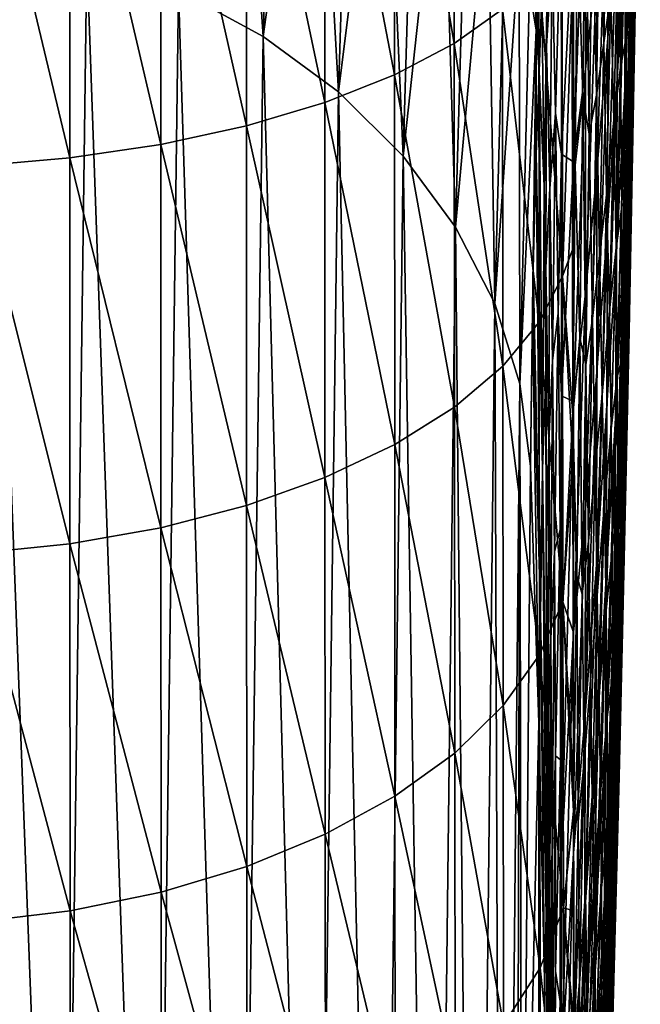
# Model space of a CAD drawing. Header units: metres. Extents: x -22 to 72, y -222 to 22.
# Tile 349 of 410: x 69.5 to 72.19, y -12.22 to -7.95. Entities that reach past the tile are written whole.
import ezdxf

# ---------------------------------------------------------------- set-up
doc = ezdxf.new("R2010")
doc.units = ezdxf.units.M
doc.layers.add('solid_509499_SW0002_01', color=7, linetype='CONTINUOUS')

msp = doc.modelspace()

# ---------------------------------------------------------------- linework, layer by layer
at = {"layer": 'solid_509499_SW0002_01'}
for points in [[(70.190994, -7.818984, 93.05072), (70.557594, -8.018852, 92.911705), (70.432976, -6.178638, 90.531853)], [(70.557594, -8.018852, 92.911705), (70.61158, -6.286809, 90.459206), (70.432976, -6.178638, 90.531853)], [(70.557594, -8.018852, 92.911705), (70.780106, -6.405276, 90.378944), (70.61158, -6.286809, 90.459206)], [(70.557594, -8.018852, 92.911705), (70.884628, -8.260214, 92.743019), (70.780106, -6.405276, 90.378944)], [(70.884628, -8.260214, 92.743019), (70.937637, -6.533396, 90.291504), (70.780106, -6.405276, 90.378944)], [(71.127304, -6.51633, 49.082535), (71.385956, -6.408281, 49.395344), (71.386765, -8.050326, 50.043316)], [(71.386765, -8.050326, 50.043316), (71.385956, -6.408281, 49.395344), (71.596855, -7.901268, 50.375088)], [(72.166573, -8.059512, 68.647484), (72.185715, -7.095763, 67.436584), (72.194763, -6.439523, 68.02227)], [(72.175003, -7.418523, 69.273033), (72.166573, -8.059512, 68.647484), (72.194763, -6.439523, 68.02227)], [(70.824966, -6.611592, 48.806965), (71.127304, -6.51633, 49.082535), (71.127945, -8.185969, 49.741592)], [(70.884628, -8.260214, 92.743019), (71.083328, -6.670473, 90.197372), (70.937637, -6.533396, 90.291504)], [(71.127945, -8.185969, 49.741592), (71.127304, -6.51633, 49.082535), (71.386765, -8.050326, 50.043316)], [(70.484871, -6.692202, 48.574028), (70.824966, -6.611592, 48.806965), (70.825455, -8.305537, 49.475834)], [(70.825455, -8.305537, 49.475834), (70.824966, -6.611592, 48.806965), (71.127945, -8.185969, 49.741592)], [(72.053101, -8.026781, 77.62738), (72.095901, -7.423072, 75.941315), (72.096893, -6.615372, 76.561195)], [(72.053513, -7.18388, 78.248306), (72.053101, -8.026781, 77.62738), (72.096893, -6.615372, 76.561195)], [(72.16124, -8.155873, 64.535896), (72.166504, -7.3377, 63.445423), (72.180603, -6.644199, 63.958042)], [(72.175072, -7.496739, 65.101059), (72.16124, -8.155873, 64.535896), (72.180603, -6.644199, 63.958042)], [(70.113686, -6.756577, 48.38829), (70.484871, -6.692202, 48.574028), (70.485222, -8.406688, 49.251247)], [(70.485222, -8.406688, 49.251247), (70.484871, -6.692202, 48.574028), (70.825455, -8.305537, 49.475834)], [(70.884628, -8.260214, 92.743019), (71.16507, -8.537876, 92.548286), (71.083328, -6.670473, 90.197372)], [(71.16507, -8.537876, 92.548286), (71.216385, -6.815762, 90.097046), (71.083328, -6.670473, 90.197372)], [(69.718681, -6.803457, 48.253399), (70.113686, -6.756577, 48.38829), (70.11393, -8.487436, 49.072235)], [(70.11393, -8.487436, 49.072235), (70.113686, -6.756577, 48.38829), (70.485222, -8.406688, 49.251247)], [(71.955902, -7.155078, 82.267967), (71.95668, -8.160892, 81.681664), (72.005791, -6.75762, 80.546227)], [(71.95668, -8.160892, 81.681664), (72.006462, -7.695821, 79.959412), (72.005791, -6.75762, 80.546227)], [(72.093918, -8.203121, 75.286667), (72.131104, -7.528652, 73.642738), (72.133934, -6.784753, 74.278603)], [(72.095901, -7.423072, 75.941315), (72.093918, -8.203121, 75.286667), (72.133934, -6.784753, 74.278603)], [(72.151627, -8.179646, 70.760674), (72.175003, -7.418523, 69.273033), (72.182137, -6.762834, 69.882904)], [(72.157784, -7.507986, 71.413353), (72.151627, -8.179646, 70.760674), (72.182137, -6.762834, 69.882904)], [(69.307602, -6.831923, 48.171997), (69.718681, -6.803457, 48.253399), (69.718842, -8.546201, 48.942307)], [(69.307716, -8.581829, 48.86401), (69.307602, -6.831923, 48.171997), (69.718842, -8.546201, 48.942307)], [(69.718842, -8.546201, 48.942307), (69.718681, -6.803457, 48.253399), (70.11393, -8.487436, 49.072235)], [(71.16507, -8.537876, 92.548286), (71.336075, -6.968474, 89.991074), (71.216385, -6.815762, 90.097046)], [(72.127144, -8.248017, 72.978775), (72.157784, -7.507986, 71.413353), (72.162712, -6.816376, 72.044411)], [(72.131104, -7.528652, 73.642738), (72.127144, -8.248017, 72.978775), (72.162712, -6.816376, 72.044411)], [(72.163445, -8.378472, 66.232628), (72.175072, -7.496739, 65.101059), (72.187454, -6.832391, 65.660149)], [(72.175278, -7.742053, 66.839867), (72.163445, -8.378472, 66.232628), (72.187454, -6.832391, 65.660149)], [(71.16507, -8.537876, 92.548286), (71.392876, -8.845863, 92.331696), (71.336075, -6.968474, 89.991074)], [(71.392876, -8.845863, 92.331696), (71.441765, -7.12778, 89.880035), (71.336075, -6.968474, 89.991074)], [(71.392876, -8.845863, 92.331696), (71.53286, -7.292816, 89.764526), (71.441765, -7.12778, 89.880035)], [(72.019547, -7.302678, 55.540974), (72.052437, -7.125237, 56.710476), (72.035805, -8.046669, 56.544674)], [(72.035805, -8.046669, 56.544674), (72.052437, -7.125237, 56.710476), (72.066879, -7.839501, 57.702576)], [(72.156845, -8.685741, 68.007004), (72.175278, -7.742053, 66.839867), (72.185715, -7.095763, 67.436584)], [(72.166573, -8.059512, 68.647484), (72.156845, -8.685741, 68.007004), (72.185715, -7.095763, 67.436584)], [(71.955902, -7.155078, 82.267967), (71.904335, -7.48849, 83.998039), (71.905029, -8.563653, 83.41925)], [(71.955902, -7.155078, 82.267967), (71.905029, -8.563653, 83.41925), (71.95668, -8.160892, 81.681664)], [(71.776848, -8.668997, 88.322098), (71.7994, -7.192747, 87.749863), (71.767525, -7.839168, 88.697975)], [(71.776848, -8.668997, 88.322098), (71.799988, -7.220056, 87.719765), (71.7994, -7.192747, 87.749863)], [(72.006462, -7.695821, 79.959412), (72.00647, -8.602321, 79.324814), (72.053513, -7.18388, 78.248306)], [(72.00647, -8.602321, 79.324814), (72.053101, -8.026781, 77.62738), (72.053513, -7.18388, 78.248306)], [(71.790764, -7.805002, 87.864182), (71.799988, -7.220056, 87.719765), (71.776848, -8.668997, 88.322098)], [(71.788155, -8.059409, 87.905296), (71.81221, -7.67024, 87.133804), (71.799988, -7.220056, 87.719765)], [(71.788155, -8.059409, 87.905296), (71.799988, -7.220056, 87.719765), (71.790764, -7.805002, 87.864182)], [(71.92202, -7.490172, 52.275017), (71.95726, -7.227388, 53.329887), (71.94548, -8.281687, 53.415535)], [(71.94548, -8.281687, 53.415535), (71.95726, -7.227388, 53.329887), (71.972847, -8.441549, 54.436718)], [(71.95726, -7.227388, 53.329887), (71.986786, -7.432731, 54.428577), (71.972847, -8.441549, 54.436718)], [(71.392876, -8.845863, 92.331696), (71.563156, -9.177549, 92.097908), (71.53286, -7.292816, 89.764526)], [(71.563156, -9.177549, 92.097908), (71.608887, -7.462683, 89.645187), (71.53286, -7.292816, 89.764526)], [(71.986786, -7.432731, 54.428577), (72.019547, -7.302678, 55.540974), (72.003937, -8.274004, 55.460827)], [(72.003937, -8.274004, 55.460827), (72.019547, -7.302678, 55.540974), (72.035805, -8.046669, 56.544674)], [(72.126884, -7.37409, 60.378399), (72.150146, -7.290747, 61.87075), (72.133156, -8.023988, 61.415909)], [(72.150925, -8.029996, 62.931225), (72.133156, -8.023988, 61.415909), (72.150146, -7.290747, 61.87075)], [(72.166504, -7.3377, 63.445423), (72.150925, -8.029996, 62.931225), (72.150146, -7.290747, 61.87075)], [(72.14595, -8.809931, 63.965004), (72.150925, -8.029996, 62.931225), (72.166504, -7.3377, 63.445423)], [(72.16124, -8.155873, 64.535896), (72.14595, -8.809931, 63.965004), (72.166504, -7.3377, 63.445423)], [(72.098724, -7.556247, 58.99028), (72.126884, -7.37409, 60.378399), (72.108871, -8.153625, 59.990921)], [(72.108871, -8.153625, 59.990921), (72.126884, -7.37409, 60.378399), (72.133156, -8.023988, 61.415909)], [(72.051872, -8.839396, 76.967117), (72.093918, -8.203121, 75.286667), (72.095901, -7.423072, 75.941315)], [(72.053101, -8.026781, 77.62738), (72.051872, -8.839396, 76.967117), (72.095901, -7.423072, 75.941315)], [(72.144234, -8.831019, 70.087379), (72.166573, -8.059512, 68.647484), (72.175003, -7.418523, 69.273033)], [(72.151627, -8.179646, 70.760674), (72.144234, -8.831019, 70.087379), (72.175003, -7.418523, 69.273033)], [(71.563156, -9.177549, 92.097908), (71.669418, -7.636461, 89.522652), (71.608887, -7.462683, 89.645187)], [(71.85173, -7.452012, 85.867081), (71.81221, -7.67024, 87.133804), (71.826302, -8.351878, 86.356247)], [(71.85218, -8.530437, 85.35984), (71.85173, -7.452012, 85.867081), (71.826302, -8.351878, 86.356247)], [(71.904335, -7.48849, 83.998039), (71.85173, -7.452012, 85.867081), (71.85218, -8.530437, 85.35984)], [(71.972847, -8.441549, 54.436718), (71.986786, -7.432731, 54.428577), (72.003937, -8.274004, 55.460827)], [(71.734108, -7.505171, 88.924248), (71.714127, -7.813205, 89.397591), (71.742775, -7.991955, 89.270691)], [(71.734108, -7.505171, 88.924248), (71.755203, -8.171741, 89.142624), (71.767525, -7.839168, 88.697975)], [(71.734108, -7.505171, 88.924248), (71.742775, -7.991955, 89.270691), (71.755203, -8.171741, 89.142624)], [(71.905029, -8.563653, 83.41925), (71.904335, -7.48849, 83.998039), (71.85218, -8.530437, 85.35984)], [(71.899223, -7.815413, 51.673264), (71.92202, -7.490172, 52.275017), (71.912376, -8.577006, 52.457726)], [(71.912376, -8.577006, 52.457726), (71.92202, -7.490172, 52.275017), (71.94548, -8.281687, 53.415535)], [(72.122055, -8.9421, 72.287918), (72.151627, -8.179646, 70.760674), (72.157784, -7.507986, 71.413353)], [(72.127144, -8.248017, 72.978775), (72.122055, -8.9421, 72.287918), (72.157784, -7.507986, 71.413353)], [(72.150223, -9.005142, 65.615456), (72.16124, -8.155873, 64.535896), (72.175072, -7.496739, 65.101059)], [(72.163445, -8.378472, 66.232628), (72.150223, -9.005142, 65.615456), (72.175072, -7.496739, 65.101059)], [(72.066879, -7.839501, 57.702576), (72.098724, -7.556247, 58.99028), (72.080284, -8.380923, 58.679153)], [(72.080284, -8.380923, 58.679153), (72.098724, -7.556247, 58.99028), (72.108871, -8.153625, 59.990921)], [(72.090942, -8.954265, 74.598602), (72.127144, -8.248017, 72.978775), (72.131104, -7.528652, 73.642738)], [(72.093918, -8.203121, 75.286667), (72.090942, -8.954265, 74.598602), (72.131104, -7.528652, 73.642738)], [(69.685043, -15.770763, 104.644653), (69.371368, -7.559945, 93.228462), (69.265678, -15.671681, 104.711929)], [(69.685043, -15.770763, 104.644653), (69.792732, -7.664909, 93.157066), (69.371368, -7.559945, 93.228462)], [(71.754082, -7.741715, 50.7304), (71.85537, -7.574797, 51.102295), (71.857063, -9.059241, 51.847473)], [(71.857063, -9.059241, 51.847473), (71.85537, -7.574797, 51.102295), (71.899223, -7.815413, 51.673264)], [(71.563156, -9.177549, 92.097908), (71.672234, -9.525794, 91.851959), (71.669418, -7.636461, 89.522652)], [(71.672234, -9.525794, 91.851959), (71.714127, -7.813205, 89.397591), (71.669418, -7.636461, 89.522652)], [(70.082619, -15.918479, 104.543022), (69.792732, -7.664909, 93.157066), (69.685043, -15.770763, 104.644653)], [(70.082619, -15.918479, 104.543022), (70.190994, -7.818984, 93.05072), (69.792732, -7.664909, 93.157066)], [(71.802177, -8.678355, 87.156586), (71.81221, -7.67024, 87.133804), (71.788155, -8.059409, 87.905296)], [(71.802177, -8.678355, 87.156586), (71.826302, -8.351878, 86.356247), (71.81221, -7.67024, 87.133804)], [(71.95668, -8.160892, 81.681664), (71.95694, -9.132606, 81.040581), (72.006462, -7.695821, 79.959412)], [(71.95694, -9.132606, 81.040581), (72.00647, -8.602321, 79.324814), (72.006462, -7.695821, 79.959412)], [(71.596855, -7.901268, 50.375088), (71.754082, -7.741715, 50.7304), (71.755539, -9.258813, 51.492096)], [(71.755539, -9.258813, 51.492096), (71.754082, -7.741715, 50.7304), (71.857063, -9.059241, 51.847473)], [(72.145821, -9.297211, 67.352417), (72.163445, -8.378472, 66.232628), (72.175278, -7.742053, 66.839867)], [(72.156845, -8.685741, 68.007004), (72.145821, -9.297211, 67.352417), (72.175278, -7.742053, 66.839867)], [(71.672234, -9.525794, 91.851959), (71.742775, -7.991955, 89.270691), (71.714127, -7.813205, 89.397591)], [(71.788155, -8.059409, 87.905296), (71.790764, -7.805002, 87.864182), (71.776848, -8.668997, 88.322098)], [(71.857063, -9.059241, 51.847473), (71.899223, -7.815413, 51.673264), (71.900787, -8.944694, 52.261906)], [(71.899223, -7.815413, 51.673264), (71.912376, -8.577006, 52.457726), (71.900787, -8.944694, 52.261906)], [(70.449997, -16.111708, 104.409195), (70.190994, -7.818984, 93.05072), (70.082619, -15.918479, 104.543022)], [(70.449997, -16.111708, 104.409195), (70.557594, -8.018852, 92.911705), (70.190994, -7.818984, 93.05072)], [(71.776848, -8.668997, 88.322098), (71.767525, -7.839168, 88.697975), (71.755203, -8.171741, 89.142624)], [(72.035805, -8.046669, 56.544674), (72.066879, -7.839501, 57.702576), (72.048569, -8.706024, 57.475517)], [(72.048569, -8.706024, 57.475517), (72.066879, -7.839501, 57.702576), (72.080284, -8.380923, 58.679153)], [(71.386765, -8.050326, 50.043316), (71.596855, -7.901268, 50.375088), (71.598083, -9.449557, 51.152603)], [(71.598083, -9.449557, 51.152603), (71.596855, -7.901268, 50.375088), (71.755539, -9.258813, 51.492096)], [(70.779411, -16.346367, 104.245995), (70.557594, -8.018852, 92.911705), (70.449997, -16.111708, 104.409195)], [(70.779411, -16.346367, 104.245995), (70.884628, -8.260214, 92.743019), (70.557594, -8.018852, 92.911705)], [(71.672234, -9.525794, 91.851959), (71.717773, -9.883109, 91.599136), (71.742775, -7.991955, 89.270691)], [(71.742775, -7.991955, 89.270691), (71.717773, -9.883109, 91.599136), (71.726242, -9.204719, 90.630745)], [(71.742775, -7.991955, 89.270691), (71.726242, -9.204719, 90.630745), (71.729843, -9.027286, 90.376328)], [(71.742775, -7.991955, 89.270691), (71.729843, -9.027286, 90.376328), (71.742943, -8.530747, 89.66172)], [(71.742775, -7.991955, 89.270691), (71.742943, -8.530747, 89.66172), (71.755203, -8.171741, 89.142624)], [(72.005791, -9.474782, 78.644089), (72.051872, -8.839396, 76.967117), (72.053101, -8.026781, 77.62738)], [(72.00647, -8.602321, 79.324814), (72.005791, -9.474782, 78.644089), (72.053101, -8.026781, 77.62738)], [(72.108871, -8.153625, 59.990921), (72.133156, -8.023988, 61.415909), (72.114685, -8.758899, 60.963905)], [(72.13385, -8.721137, 62.415535), (72.114685, -8.758899, 60.963905), (72.133156, -8.023988, 61.415909)], [(72.150925, -8.029996, 62.931225), (72.13385, -8.721137, 62.415535), (72.133156, -8.023988, 61.415909)], [(71.127945, -8.185969, 49.741592), (71.386765, -8.050326, 50.043316), (71.387779, -9.627733, 50.835655)], [(71.387779, -9.627733, 50.835655), (71.386765, -8.050326, 50.043316), (71.598083, -9.449557, 51.152603)], [(71.785736, -8.4032, 87.942535), (71.788155, -8.059409, 87.905296), (71.776848, -8.668997, 88.322098)], [(71.78418, -9.010987, 87.95433), (71.784172, -9.021837, 87.953926), (71.788155, -8.059409, 87.905296)], [(71.802177, -8.678355, 87.156586), (71.788155, -8.059409, 87.905296), (71.784172, -9.021837, 87.953926)], [(71.78418, -9.010987, 87.95433), (71.788155, -8.059409, 87.905296), (71.785736, -8.4032, 87.942535)], [(72.003937, -8.274004, 55.460827), (72.035805, -8.046669, 56.544674), (72.01799, -8.969013, 56.401886)], [(72.01799, -8.969013, 56.401886), (72.035805, -8.046669, 56.544674), (72.048569, -8.706024, 57.475517)], [(72.129204, -9.45907, 63.388725), (72.13385, -8.721137, 62.415535), (72.150925, -8.029996, 62.931225)], [(72.14595, -8.809931, 63.965004), (72.129204, -9.45907, 63.388725), (72.150925, -8.029996, 62.931225)], [(72.135612, -9.461848, 69.394531), (72.156845, -8.685741, 68.007004), (72.166573, -8.059512, 68.647484)], [(72.144234, -8.831019, 70.087379), (72.135612, -9.461848, 69.394531), (72.166573, -8.059512, 68.647484)], [(72.080284, -8.380923, 58.679153), (72.108871, -8.153625, 59.990921), (72.089424, -8.936329, 59.610718)], [(72.089424, -8.936329, 59.610718), (72.108871, -8.153625, 59.990921), (72.114685, -8.758899, 60.963905)], [(72.135605, -9.622221, 64.988968), (72.14595, -8.809931, 63.965004), (72.16124, -8.155873, 64.535896)], [(72.150223, -9.005142, 65.615456), (72.135605, -9.622221, 64.988968), (72.16124, -8.155873, 64.535896)], [(70.825455, -8.305537, 49.475834), (71.127945, -8.185969, 49.741592), (71.128754, -9.789848, 50.547462)], [(71.128754, -9.789848, 50.547462), (71.127945, -8.185969, 49.741592), (71.387779, -9.627733, 50.835655)], [(71.755203, -8.171741, 89.142624), (71.742943, -8.530747, 89.66172), (71.770012, -9.895149, 88.920822)], [(71.776848, -8.668997, 88.322098), (71.755203, -8.171741, 89.142624), (71.770012, -9.895149, 88.920822)], [(71.95668, -8.160892, 81.681664), (71.905029, -8.563653, 83.41925), (71.90538, -9.603062, 82.778656)], [(71.95668, -8.160892, 81.681664), (71.90538, -9.603062, 82.778656), (71.95694, -9.132606, 81.040581)], [(72.115837, -9.610255, 71.57148), (72.144234, -8.831019, 70.087379), (72.151627, -8.179646, 70.760674)], [(72.122055, -8.9421, 72.287918), (72.115837, -9.610255, 71.57148), (72.151627, -8.179646, 70.760674)], [(72.049828, -9.620083, 76.269035), (72.090942, -8.954265, 74.598602), (72.093918, -8.203121, 75.286667)], [(72.051872, -8.839396, 76.967117), (72.049828, -9.620083, 76.269035), (72.093918, -8.203121, 75.286667)], [(71.063904, -16.617495, 104.05687), (70.884628, -8.260214, 92.743019), (70.779411, -16.346367, 104.245995)], [(71.063904, -16.617495, 104.05687), (71.16507, -8.537876, 92.548286), (70.884628, -8.260214, 92.743019)], [(71.912376, -8.577006, 52.457726), (71.94548, -8.281687, 53.415535), (71.932907, -9.326224, 53.543514)], [(71.932907, -9.326224, 53.543514), (71.94548, -8.281687, 53.415535), (71.957977, -9.444342, 54.479919)], [(71.94548, -8.281687, 53.415535), (71.972847, -8.441549, 54.436718), (71.957977, -9.444342, 54.479919)], [(71.972847, -8.441549, 54.436718), (72.003937, -8.274004, 55.460827), (71.987251, -9.243118, 55.40979)], [(71.987251, -9.243118, 55.40979), (72.003937, -8.274004, 55.460827), (72.01799, -8.969013, 56.401886)], [(72.086975, -9.675365, 73.878593), (72.122055, -8.9421, 72.287918), (72.127144, -8.248017, 72.978775)], [(72.090942, -8.954265, 74.598602), (72.086975, -9.675365, 73.878593), (72.127144, -8.248017, 72.978775)], [(70.485222, -8.406688, 49.251247), (70.825455, -8.305537, 49.475834), (70.826088, -9.932726, 50.293674)], [(70.826088, -9.932726, 50.293674), (70.825455, -8.305537, 49.475834), (71.128754, -9.789848, 50.547462)], [(71.802177, -8.678355, 87.156586), (71.814194, -9.426358, 86.373146), (71.826302, -8.351878, 86.356247)], [(71.814194, -9.426358, 86.373146), (71.838699, -9.219676, 85.490639), (71.826302, -8.351878, 86.356247)], [(71.85218, -8.530437, 85.35984), (71.826302, -8.351878, 86.356247), (71.838699, -9.219676, 85.490639)], [(70.11393, -8.487436, 49.072235), (70.485222, -8.406688, 49.251247), (70.48571, -10.053563, 50.079266)], [(70.48571, -10.053563, 50.079266), (70.485222, -8.406688, 49.251247), (70.826088, -9.932726, 50.293674)], [(71.78418, -9.010987, 87.95433), (71.785736, -8.4032, 87.942535), (71.776848, -8.668997, 88.322098)], [(72.048569, -8.706024, 57.475517), (72.080284, -8.380923, 58.679153), (72.060486, -9.208831, 58.379818)], [(72.060486, -9.208831, 58.379818), (72.080284, -8.380923, 58.679153), (72.089424, -8.936329, 59.610718)], [(72.133492, -9.893977, 66.684586), (72.150223, -9.005142, 65.615456), (72.163445, -8.378472, 66.232628)], [(72.145821, -9.297211, 67.352417), (72.133492, -9.893977, 66.684586), (72.163445, -8.378472, 66.232628)], [(71.957977, -9.444342, 54.479919), (71.972847, -8.441549, 54.436718), (71.987251, -9.243118, 55.40979)], [(69.718842, -8.546201, 48.942307), (70.11393, -8.487436, 49.072235), (70.114296, -10.149992, 49.90844)], [(70.114296, -10.149992, 49.90844), (70.11393, -8.487436, 49.072235), (70.48571, -10.053563, 50.079266)], [(71.297462, -16.919363, 103.845825), (71.16507, -8.537876, 92.548286), (71.063904, -16.617495, 104.05687)], [(71.297462, -16.919363, 103.845825), (71.392876, -8.845863, 92.331696), (71.16507, -8.537876, 92.548286)], [(71.729843, -9.027286, 90.376328), (71.761696, -10.524305, 89.814873), (71.742943, -8.530747, 89.66172)], [(71.761696, -10.524305, 89.814873), (71.770012, -9.895149, 88.920822), (71.742943, -8.530747, 89.66172)], [(71.852478, -9.578139, 84.791992), (71.85218, -8.530437, 85.35984), (71.838699, -9.219676, 85.490639)], [(71.905029, -8.563653, 83.41925), (71.85218, -8.530437, 85.35984), (71.852478, -9.578139, 84.791992)], [(69.307716, -8.581829, 48.86401), (69.718842, -8.546201, 48.942307), (69.719124, -10.220123, 49.784546)], [(69.307938, -10.262581, 49.710011), (69.307716, -8.581829, 48.86401), (69.719124, -10.220123, 49.784546)], [(69.719124, -10.220123, 49.784546), (69.718842, -8.546201, 48.942307), (70.114296, -10.149992, 49.90844)], [(71.90538, -9.603062, 82.778656), (71.905029, -8.563653, 83.41925), (71.852478, -9.578139, 84.791992)], [(71.900787, -8.944694, 52.261906), (71.912376, -8.577006, 52.457726), (71.901932, -9.661409, 52.690315)], [(71.901932, -9.661409, 52.690315), (71.912376, -8.577006, 52.457726), (71.932907, -9.326224, 53.543514)], [(71.95668, -10.067285, 80.346626), (72.005791, -9.474782, 78.644089), (72.00647, -8.602321, 79.324814)], [(71.95694, -9.132606, 81.040581), (71.95668, -10.067285, 80.346626), (72.00647, -8.602321, 79.324814)], [(71.784821, -9.490692, 87.917877), (71.776848, -8.668997, 88.322098), (71.770012, -9.895149, 88.920822)], [(71.784172, -9.021837, 87.953926), (71.776848, -8.668997, 88.322098), (71.784821, -9.490692, 87.917877)], [(71.78418, -9.010987, 87.95433), (71.776848, -8.668997, 88.322098), (71.784172, -9.021837, 87.953926)], [(71.797279, -9.774581, 87.130928), (71.802177, -8.678355, 87.156586), (71.784172, -9.021837, 87.953926)], [(71.797279, -9.774581, 87.130928), (71.814194, -9.426358, 86.373146), (71.802177, -8.678355, 87.156586)], [(72.01799, -8.969013, 56.401886), (72.048569, -8.706024, 57.475517), (72.028999, -9.57444, 57.264793)], [(72.028999, -9.57444, 57.264793), (72.048569, -8.706024, 57.475517), (72.060486, -9.208831, 58.379818)], [(72.125755, -10.071958, 68.683281), (72.145821, -9.297211, 67.352417), (72.156845, -8.685741, 68.007004)], [(72.135612, -9.461848, 69.394531), (72.125755, -10.071958, 68.683281), (72.156845, -8.685741, 68.007004)], [(72.111, -10.10347, 62.807438), (72.115303, -9.411178, 61.898445), (72.13385, -8.721137, 62.415535)], [(72.129204, -9.45907, 63.388725), (72.111, -10.10347, 62.807438), (72.13385, -8.721137, 62.415535)], [(72.13385, -8.721137, 62.415535), (72.115303, -9.411178, 61.898445), (72.114685, -8.758899, 60.963905)], [(72.089424, -8.936329, 59.610718), (72.114685, -8.758899, 60.963905), (72.094742, -9.495344, 60.514572)], [(72.115303, -9.411178, 61.898445), (72.094742, -9.495344, 60.514572), (72.114685, -8.758899, 60.963905)], [(72.004448, -10.31101, 77.91906), (72.049828, -9.620083, 76.269035), (72.051872, -8.839396, 76.967117)], [(72.005791, -9.474782, 78.644089), (72.004448, -10.31101, 77.91906), (72.051872, -8.839396, 76.967117)], [(72.108482, -10.251941, 70.830872), (72.135612, -9.461848, 69.394531), (72.144234, -8.831019, 70.087379)], [(72.115837, -9.610255, 71.57148), (72.108482, -10.251941, 70.830872), (72.144234, -8.831019, 70.087379)], [(72.119591, -10.229908, 64.353806), (72.129204, -9.45907, 63.388725), (72.14595, -8.809931, 63.965004)], [(72.135605, -9.622221, 64.988968), (72.119591, -10.229908, 64.353806), (72.14595, -8.809931, 63.965004)], [(71.475143, -17.24559, 103.61731), (71.392876, -8.845863, 92.331696), (71.297462, -16.919363, 103.845825)], [(71.475143, -17.24559, 103.61731), (71.563156, -9.177549, 92.097908), (71.392876, -8.845863, 92.331696)], [(71.857063, -9.059241, 51.847473), (71.900787, -8.944694, 52.261906), (71.901932, -9.661409, 52.690315)], [(72.046967, -10.367326, 75.534821), (72.086975, -9.675365, 73.878593), (72.090942, -8.954265, 74.598602)], [(72.049828, -9.620083, 76.269035), (72.046967, -10.367326, 75.534821), (72.090942, -8.954265, 74.598602)], [(72.060486, -9.208831, 58.379818), (72.089424, -8.936329, 59.610718), (72.068535, -9.721806, 59.237373)], [(72.068535, -9.721806, 59.237373), (72.089424, -8.936329, 59.610718), (72.094742, -9.495344, 60.514572)], [(72.082016, -10.365408, 73.12825), (72.115837, -9.610255, 71.57148), (72.122055, -8.9421, 72.287918)], [(72.086975, -9.675365, 73.878593), (72.082016, -10.365408, 73.12825), (72.122055, -8.9421, 72.287918)], [(71.987251, -9.243118, 55.40979), (72.01799, -8.969013, 56.401886), (71.998985, -9.890841, 56.281067)], [(71.998985, -9.890841, 56.281067), (72.01799, -8.969013, 56.401886), (72.028999, -9.57444, 57.264793)], [(72.119873, -10.476156, 66.004417), (72.135605, -9.622221, 64.988968), (72.150223, -9.005142, 65.615456)], [(72.133492, -9.893977, 66.684586), (72.119873, -10.476156, 66.004417), (72.150223, -9.005142, 65.615456)], [(71.729843, -9.027286, 90.376328), (71.726242, -9.204719, 90.630745), (71.761696, -10.524305, 89.814873)], [(71.784172, -9.021837, 87.953926), (71.784821, -9.490692, 87.917877), (71.787666, -10.167808, 87.795502)], [(71.784172, -9.021837, 87.953926), (71.787666, -10.167808, 87.795502), (71.788071, -10.241276, 87.777206)], [(71.797279, -9.774581, 87.130928), (71.784172, -9.021837, 87.953926), (71.788071, -10.241276, 87.777206)], [(71.755539, -9.258813, 51.492096), (71.857063, -9.059241, 51.847473), (71.859077, -10.471042, 52.722504)], [(71.857063, -9.059241, 51.847473), (71.901932, -9.661409, 52.690315), (71.902252, -9.849054, 52.809994)], [(71.859077, -10.471042, 52.722504), (71.857063, -9.059241, 51.847473), (71.902252, -9.849054, 52.809994)], [(71.95694, -9.132606, 81.040581), (71.90538, -9.603062, 82.778656), (71.90538, -10.603178, 82.078362)], [(71.95694, -9.132606, 81.040581), (71.90538, -10.603178, 82.078362), (71.95668, -10.067285, 80.346626)], [(71.593201, -17.589283, 103.37616), (71.563156, -9.177549, 92.097908), (71.475143, -17.24559, 103.61731)], [(71.593201, -17.589283, 103.37616), (71.672234, -9.525794, 91.851959), (71.563156, -9.177549, 92.097908)], [(71.726242, -9.204719, 90.630745), (71.717773, -9.883109, 91.599136), (71.753746, -10.996961, 90.819214)], [(71.761696, -10.524305, 89.814873), (71.726242, -9.204719, 90.630745), (71.753746, -10.996961, 90.819214)], [(71.814194, -9.426358, 86.373146), (71.822647, -10.253134, 85.614845), (71.838699, -9.219676, 85.490639)], [(71.822647, -10.253134, 85.614845), (71.846352, -10.159335, 84.67614), (71.838699, -9.219676, 85.490639)], [(71.852478, -9.578139, 84.791992), (71.838699, -9.219676, 85.490639), (71.846352, -10.159335, 84.67614)], [(72.028999, -9.57444, 57.264793), (72.060486, -9.208831, 58.379818), (72.039314, -10.039268, 58.091614)], [(72.039314, -10.039268, 58.091614), (72.060486, -9.208831, 58.379818), (72.068535, -9.721806, 59.237373)], [(71.598083, -9.449557, 51.152603), (71.755539, -9.258813, 51.492096), (71.757286, -10.701647, 52.386509)], [(71.757286, -10.701647, 52.386509), (71.755539, -9.258813, 51.492096), (71.859077, -10.471042, 52.722504)], [(71.957977, -9.444342, 54.479919), (71.987251, -9.243118, 55.40979), (71.969498, -10.208167, 55.386593)], [(71.969498, -10.208167, 55.386593), (71.987251, -9.243118, 55.40979), (71.998985, -9.890841, 56.281067)], [(72.11467, -10.661255, 67.954865), (72.133492, -9.893977, 66.684586), (72.145821, -9.297211, 67.352417)], [(72.125755, -10.071958, 68.683281), (72.11467, -10.661255, 67.954865), (72.145821, -9.297211, 67.352417)], [(71.901932, -9.661409, 52.690315), (71.932907, -9.326224, 53.543514), (71.919556, -10.358309, 53.712238)], [(71.919556, -10.358309, 53.712238), (71.932907, -9.326224, 53.543514), (71.942184, -10.438873, 54.556732)], [(71.932907, -9.326224, 53.543514), (71.957977, -9.444342, 54.479919), (71.942184, -10.438873, 54.556732)], [(71.797279, -9.774581, 87.130928), (71.806725, -10.631986, 86.322441), (71.814194, -9.426358, 86.373146)], [(71.806725, -10.631986, 86.322441), (71.822647, -10.253134, 85.614845), (71.814194, -9.426358, 86.373146)], [(72.091347, -10.74333, 62.221542), (72.095268, -10.100181, 61.380054), (72.115303, -9.411178, 61.898445)], [(72.111, -10.10347, 62.807438), (72.091347, -10.74333, 62.221542), (72.115303, -9.411178, 61.898445)], [(72.115303, -9.411178, 61.898445), (72.095268, -10.100181, 61.380054), (72.094742, -9.495344, 60.514572)], [(71.387779, -9.627733, 50.835655), (71.598083, -9.449557, 51.152603), (71.599579, -10.922026, 52.065582)], [(71.599579, -10.922026, 52.065582), (71.598083, -9.449557, 51.152603), (71.757286, -10.701647, 52.386509)], [(71.942184, -10.438873, 54.556732), (71.957977, -9.444342, 54.479919), (71.969498, -10.208167, 55.386593)], [(71.955902, -10.962156, 79.601891), (72.004448, -10.31101, 77.91906), (72.005791, -9.474782, 78.644089)], [(71.95668, -10.067285, 80.346626), (71.955902, -10.962156, 79.601891), (72.005791, -9.474782, 78.644089)], [(72.099998, -10.866724, 70.067612), (72.125755, -10.071958, 68.683281), (72.135612, -9.461848, 69.394531)], [(72.108482, -10.251941, 70.830872), (72.099998, -10.866724, 70.067612), (72.135612, -9.461848, 69.394531)], [(72.102196, -10.828439, 63.710667), (72.111, -10.10347, 62.807438), (72.129204, -9.45907, 63.388725)], [(72.119591, -10.229908, 64.353806), (72.102196, -10.828439, 63.710667), (72.129204, -9.45907, 63.388725)], [(71.784821, -9.490692, 87.917877), (71.770012, -9.895149, 88.920822), (71.78894, -11.235591, 88.127449)], [(71.785172, -9.605604, 87.903168), (71.784821, -9.490692, 87.917877), (71.78894, -11.235591, 88.127449)], [(71.787666, -10.167808, 87.795502), (71.784821, -9.490692, 87.917877), (71.785172, -9.605604, 87.903168)], [(72.068535, -9.721806, 59.237373), (72.094742, -9.495344, 60.514572), (72.073318, -10.233181, 60.067734)], [(72.095268, -10.100181, 61.380054), (72.073318, -10.233181, 60.067734), (72.094742, -9.495344, 60.514572)], [(71.593201, -17.589283, 103.37616), (71.649544, -17.908514, 103.074821), (71.672234, -9.525794, 91.851959)], [(71.672234, -9.525794, 91.851959), (71.649544, -17.908514, 103.074821), (71.680481, -14.32576, 97.936165)], [(71.672234, -9.525794, 91.851959), (71.680481, -14.32576, 97.936165), (71.717773, -9.883109, 91.599136)], [(71.787666, -10.167808, 87.795502), (71.785172, -9.605604, 87.903168), (71.78894, -11.235591, 88.127449)], [(71.852631, -10.591702, 84.165321), (71.852478, -9.578139, 84.791992), (71.846352, -10.159335, 84.67614)], [(71.90538, -9.603062, 82.778656), (71.852478, -9.578139, 84.791992), (71.852631, -10.591702, 84.165321)], [(71.90538, -9.603062, 82.778656), (71.852631, -10.591702, 84.165321), (71.852631, -11.567829, 83.481827)], [(71.90538, -10.603178, 82.078362), (71.90538, -9.603062, 82.778656), (71.852631, -11.567829, 83.481827)], [(71.998985, -9.890841, 56.281067), (72.028999, -9.57444, 57.264793), (72.008163, -10.443725, 57.069538)], [(72.008163, -10.443725, 57.069538), (72.028999, -9.57444, 57.264793), (72.039314, -10.039268, 58.091614)], [(71.128754, -9.789848, 50.547462), (71.387779, -9.627733, 50.835655), (71.389038, -11.127856, 51.766014)], [(71.389038, -11.127856, 51.766014), (71.387779, -9.627733, 50.835655), (71.599579, -10.922026, 52.065582)], [(72.002419, -11.108958, 77.151733), (72.046967, -10.367326, 75.534821), (72.049828, -9.620083, 76.269035)], [(72.004448, -10.31101, 77.91906), (72.002419, -11.108958, 77.151733), (72.049828, -9.620083, 76.269035)], [(72.076065, -11.023501, 72.349304), (72.108482, -10.251941, 70.830872), (72.115837, -9.610255, 71.57148)], [(72.082016, -10.365408, 73.12825), (72.076065, -11.023501, 72.349304), (72.115837, -9.610255, 71.57148)], [(72.10495, -11.043922, 65.312881), (72.119591, -10.229908, 64.353806), (72.135605, -9.622221, 64.988968)], [(72.119873, -10.476156, 66.004417), (72.10495, -11.043922, 65.312881), (72.135605, -9.622221, 64.988968)], [(71.902252, -9.849054, 52.809994), (71.901932, -9.661409, 52.690315), (71.919556, -10.358309, 53.712238)], [(72.043289, -11.079741, 74.766281), (72.082016, -10.365408, 73.12825), (72.086975, -9.675365, 73.878593)], [(72.046967, -10.367326, 75.534821), (72.043289, -11.079741, 74.766281), (72.086975, -9.675365, 73.878593)], [(72.039314, -10.039268, 58.091614), (72.068535, -9.721806, 59.237373), (72.046211, -10.509645, 58.870449)], [(72.046211, -10.509645, 58.870449), (72.068535, -9.721806, 59.237373), (72.073318, -10.233181, 60.067734)], [(71.796265, -10.939887, 87.096779), (71.797279, -9.774581, 87.130928), (71.788071, -10.241276, 87.777206)], [(71.796265, -10.939887, 87.096779), (71.806725, -10.631986, 86.322441), (71.797279, -9.774581, 87.130928)], [(70.826088, -9.932726, 50.293674), (71.128754, -9.789848, 50.547462), (71.129799, -11.315104, 51.493679)], [(71.129799, -11.315104, 51.493679), (71.128754, -9.789848, 50.547462), (71.389038, -11.127856, 51.766014)], [(71.859077, -10.471042, 52.722504), (71.902252, -9.849054, 52.809994), (71.903633, -10.600159, 53.322914)], [(71.903633, -10.600159, 53.322914), (71.902252, -9.849054, 52.809994), (71.919556, -10.358309, 53.712238)], [(71.680481, -14.32576, 97.936165), (71.753746, -10.996961, 90.819214), (71.717773, -9.883109, 91.599136)], [(71.786011, -11.831868, 88.972527), (71.770012, -9.895149, 88.920822), (71.761696, -10.524305, 89.814873)], [(71.786011, -11.831868, 88.972527), (71.78894, -11.235591, 88.127449), (71.770012, -9.895149, 88.920822)], [(71.969498, -10.208167, 55.386593), (71.998985, -9.890841, 56.281067), (71.97879, -10.810723, 56.18108)], [(71.97879, -10.810723, 56.18108), (71.998985, -9.890841, 56.281067), (72.008163, -10.443725, 57.069538)], [(72.102348, -11.229733, 67.210571), (72.119873, -10.476156, 66.004417), (72.133492, -9.893977, 66.684586)], [(72.11467, -10.661255, 67.954865), (72.102348, -11.229733, 67.210571), (72.133492, -9.893977, 66.684586)], [(70.48571, -10.053563, 50.079266), (70.826088, -9.932726, 50.293674), (70.826935, -11.4801, 51.253918)], [(70.826935, -11.4801, 51.253918), (70.826088, -9.932726, 50.293674), (71.129799, -11.315104, 51.493679)], [(70.114296, -10.149992, 49.90844), (70.48571, -10.053563, 50.079266), (70.486397, -11.619607, 51.051426)], [(70.486397, -11.619607, 51.051426), (70.48571, -10.053563, 50.079266), (70.826935, -11.4801, 51.253918)], [(71.95668, -10.067285, 80.346626), (71.90538, -10.603178, 82.078362), (71.905029, -11.560629, 81.320717)], [(71.95668, -10.067285, 80.346626), (71.905029, -11.560629, 81.320717), (71.955902, -10.962156, 79.601891)], [(72.008163, -10.443725, 57.069538), (72.039314, -10.039268, 58.091614), (72.016777, -10.871521, 57.813854)], [(72.016777, -10.871521, 57.813854), (72.039314, -10.039268, 58.091614), (72.046211, -10.509645, 58.870449)], [(72.090385, -11.454278, 69.283295), (72.11467, -10.661255, 67.954865), (72.125755, -10.071958, 68.683281)], [(72.099998, -10.866724, 70.067612), (72.090385, -11.454278, 69.283295), (72.125755, -10.071958, 68.683281)], [(72.070229, -11.378868, 61.631454), (72.073746, -10.78821, 60.860466), (72.095268, -10.100181, 61.380054)], [(72.091347, -10.74333, 62.221542), (72.070229, -11.378868, 61.631454), (72.095268, -10.100181, 61.380054)], [(72.095268, -10.100181, 61.380054), (72.073746, -10.78821, 60.860466), (72.073318, -10.233181, 60.067734)], [(72.083397, -11.418092, 63.060265), (72.091347, -10.74333, 62.221542), (72.111, -10.10347, 62.807438)], [(72.102196, -10.828439, 63.710667), (72.083397, -11.418092, 63.060265), (72.111, -10.10347, 62.807438)], [(69.719124, -10.220123, 49.784546), (70.114296, -10.149992, 49.90844), (70.114845, -11.730891, 50.890179)], [(70.114845, -11.730891, 50.890179), (70.114296, -10.149992, 49.90844), (70.486397, -11.619607, 51.051426)], [(71.822647, -10.253134, 85.614845), (71.826981, -11.139461, 84.903175), (71.846352, -10.159335, 84.67614)], [(71.826981, -11.139461, 84.903175), (71.848923, -11.157568, 83.925026), (71.846352, -10.159335, 84.67614)], [(71.852631, -10.591702, 84.165321), (71.846352, -10.159335, 84.67614), (71.848923, -11.157568, 83.925026)], [(71.788071, -10.241276, 87.777206), (71.787666, -10.167808, 87.795502), (71.78894, -11.235591, 88.127449)], [(69.307938, -10.262581, 49.710011), (69.719124, -10.220123, 49.784546), (69.719574, -11.811772, 50.773331)], [(69.719574, -11.811772, 50.773331), (69.719124, -10.220123, 49.784546), (70.114845, -11.730891, 50.890179)], [(71.790901, -10.722507, 87.635666), (71.788071, -10.241276, 87.777206), (71.78894, -11.235591, 88.127449)], [(71.796265, -10.939887, 87.096779), (71.788071, -10.241276, 87.777206), (71.790901, -10.722507, 87.635666)], [(71.942184, -10.438873, 54.556732), (71.969498, -10.208167, 55.386593), (71.950661, -11.167314, 55.389851)], [(71.950661, -11.167314, 55.389851), (71.969498, -10.208167, 55.386593), (71.97879, -10.810723, 56.18108)], [(72.046211, -10.509645, 58.870449), (72.073318, -10.233181, 60.067734), (72.050415, -10.972262, 59.623203)], [(72.073746, -10.78821, 60.860466), (72.050415, -10.972262, 59.623203), (72.073318, -10.233181, 60.067734)], [(72.088737, -11.597509, 64.611), (72.102196, -10.828439, 63.710667), (72.119591, -10.229908, 64.353806)], [(72.10495, -11.043922, 65.312881), (72.088737, -11.597509, 64.611), (72.119591, -10.229908, 64.353806)], [(69.308334, -11.860662, 50.703178), (69.307938, -10.262581, 49.710011), (69.719574, -11.811772, 50.773331)], [(71.806725, -10.631986, 86.322441), (71.8116, -11.562935, 85.564377), (71.822647, -10.253134, 85.614845)], [(71.8116, -11.562935, 85.564377), (71.826981, -11.139461, 84.903175), (71.822647, -10.253134, 85.614845)], [(72.06913, -11.648886, 71.54361), (72.099998, -10.866724, 70.067612), (72.108482, -10.251941, 70.830872)], [(72.076065, -11.023501, 72.349304), (72.06913, -11.648886, 71.54361), (72.108482, -10.251941, 70.830872)], [(71.954613, -11.814612, 78.808708), (72.002419, -11.108958, 77.151733), (72.004448, -10.31101, 77.91906)], [(71.955902, -10.962156, 79.601891), (71.954613, -11.814612, 78.808708), (72.004448, -10.31101, 77.91906)], [(71.903633, -10.600159, 53.322914), (71.919556, -10.358309, 53.712238), (71.905243, -11.379914, 53.917328)], [(71.905243, -11.379914, 53.917328), (71.919556, -10.358309, 53.712238), (71.925461, -11.422942, 54.665581)], [(71.919556, -10.358309, 53.712238), (71.942184, -10.438873, 54.556732), (71.925461, -11.422942, 54.665581)], [(71.999718, -11.866734, 76.344307), (72.043289, -11.079741, 74.766281), (72.046967, -10.367326, 75.534821)], [(72.002419, -11.108958, 77.151733), (71.999718, -11.866734, 76.344307), (72.046967, -10.367326, 75.534821)], [(72.038795, -11.756079, 73.965385), (72.076065, -11.023501, 72.349304), (72.082016, -10.365408, 73.12825)], [(72.043289, -11.079741, 74.766281), (72.038795, -11.756079, 73.965385), (72.082016, -10.365408, 73.12825)], [(71.925461, -11.422942, 54.665581), (71.942184, -10.438873, 54.556732), (71.950661, -11.167314, 55.389851)], [(71.97879, -10.810723, 56.18108), (72.008163, -10.443725, 57.069538), (71.986069, -11.312852, 56.888817)], [(71.986069, -11.312852, 56.888817), (72.008163, -10.443725, 57.069538), (72.016777, -10.871521, 57.813854)], [(71.757286, -10.701647, 52.386509), (71.859077, -10.471042, 52.722504), (71.861443, -11.798877, 53.720474)], [(71.859077, -10.471042, 52.722504), (71.904945, -11.244342, 53.809109), (71.905243, -11.379914, 53.917328)], [(71.861443, -11.798877, 53.720474), (71.859077, -10.471042, 52.722504), (71.905243, -11.379914, 53.917328)], [(71.859077, -10.471042, 52.722504), (71.903633, -10.600159, 53.322914), (71.904945, -11.244342, 53.809109)], [(72.088799, -11.777469, 66.451759), (72.10495, -11.043922, 65.312881), (72.119873, -10.476156, 66.004417)], [(72.102348, -11.229733, 67.210571), (72.088799, -11.777469, 66.451759), (72.119873, -10.476156, 66.004417)], [(71.761696, -10.524305, 89.814873), (71.753746, -10.996961, 90.819214), (71.779442, -12.111004, 90.039146)], [(71.786011, -11.831868, 88.972527), (71.761696, -10.524305, 89.814873), (71.779442, -12.111004, 90.039146)], [(72.016777, -10.871521, 57.813854), (72.046211, -10.509645, 58.870449), (72.022438, -11.299426, 58.509472)], [(72.022438, -11.299426, 58.509472), (72.046211, -10.509645, 58.870449), (72.050415, -10.972262, 59.623203)], [(71.796265, -10.939887, 87.096779), (71.801331, -11.697037, 86.451698), (71.806725, -10.631986, 86.322441)], [(71.801331, -11.697037, 86.451698), (71.8116, -11.562935, 85.564377), (71.806725, -10.631986, 86.322441)], [(71.852631, -11.567829, 83.481827), (71.852631, -10.591702, 84.165321), (71.848923, -11.157568, 83.925026)], [(71.90538, -10.603178, 82.078362), (71.852631, -11.567829, 83.481827), (71.852478, -12.503367, 82.743729)], [(71.905029, -11.560629, 81.320717), (71.90538, -10.603178, 82.078362), (71.852478, -12.503367, 82.743729)], [(71.903633, -10.600159, 53.322914), (71.905243, -11.379914, 53.917328), (71.904945, -11.244342, 53.809109)], [(72.079636, -12.014388, 68.479622), (72.102348, -11.229733, 67.210571), (72.11467, -10.661255, 67.954865)], [(72.090385, -11.454278, 69.283295), (72.079636, -12.014388, 68.479622), (72.11467, -10.661255, 67.954865)], [(71.599579, -10.922026, 52.065582), (71.757286, -10.701647, 52.386509), (71.759377, -12.058644, 53.406563)], [(71.759377, -12.058644, 53.406563), (71.757286, -10.701647, 52.386509), (71.861443, -11.798877, 53.720474)], [(71.794289, -11.280884, 87.423347), (71.790901, -10.722507, 87.635666), (71.78894, -11.235591, 88.127449)], [(71.796265, -10.939887, 87.096779), (71.790901, -10.722507, 87.635666), (71.794289, -11.280884, 87.423347)], [(72.06321, -11.999178, 62.403358), (72.070229, -11.378868, 61.631454), (72.091347, -10.74333, 62.221542)], [(72.083397, -11.418092, 63.060265), (72.06321, -11.999178, 62.403358), (72.091347, -10.74333, 62.221542)], [(72.047661, -12.010322, 61.037609), (72.050743, -11.475333, 60.33979), (72.073746, -10.78821, 60.860466)], [(72.070229, -11.378868, 61.631454), (72.047661, -12.010322, 61.037609), (72.073746, -10.78821, 60.860466)], [(72.073746, -10.78821, 60.860466), (72.050743, -11.475333, 60.33979), (72.050415, -10.972262, 59.623203)], [(71.950661, -11.167314, 55.389851), (71.97879, -10.810723, 56.18108), (71.957413, -11.727239, 56.100708)], [(71.957413, -11.727239, 56.100708), (71.97879, -10.810723, 56.18108), (71.986069, -11.312852, 56.888817)], [(72.07122, -12.137207, 63.899818), (72.083397, -11.418092, 63.060265), (72.102196, -10.828439, 63.710667)], [(72.088737, -11.597509, 64.611), (72.07122, -12.137207, 63.899818), (72.102196, -10.828439, 63.710667)], [(71.986069, -11.312852, 56.888817), (72.016777, -10.871521, 57.813854), (71.992874, -11.70487, 57.545795)], [(71.992874, -11.70487, 57.545795), (72.016777, -10.871521, 57.813854), (72.022438, -11.299426, 58.509472)], [(72.061195, -12.240928, 70.713112), (72.090385, -11.454278, 69.283295), (72.099998, -10.866724, 70.067612)], [(72.06913, -11.648886, 71.54361), (72.061195, -12.240928, 70.713112), (72.099998, -10.866724, 70.067612)], [(71.389038, -11.127856, 51.766014), (71.599579, -10.922026, 52.065582), (71.601402, -12.30686, 53.106777)], [(71.601402, -12.30686, 53.106777), (71.599579, -10.922026, 52.065582), (71.759377, -12.058644, 53.406563)], [(71.796265, -10.939887, 87.096779), (71.794289, -11.280884, 87.423347), (71.797256, -11.843454, 87.158722)], [(71.796265, -10.939887, 87.096779), (71.797256, -11.843454, 87.158722), (71.801331, -11.697037, 86.451698)], [(71.955902, -10.962156, 79.601891), (71.905029, -11.560629, 81.320717), (71.904335, -12.472224, 80.508339)], [(71.955902, -10.962156, 79.601891), (71.904335, -12.472224, 80.508339), (71.954613, -11.814612, 78.808708)], [(72.022438, -11.299426, 58.509472), (72.050415, -10.972262, 59.623203), (72.026039, -11.712434, 59.18079)], [(72.050743, -11.475333, 60.33979), (72.026039, -11.712434, 59.18079), (72.050415, -10.972262, 59.623203)], [(71.680481, -14.32576, 97.936165), (71.756172, -22.905062, 105.482613), (71.753746, -10.996961, 90.819214)], [(71.756172, -22.905062, 105.482613), (71.779442, -12.111004, 90.039146), (71.753746, -10.996961, 90.819214)], [(72.033493, -12.395232, 73.134216), (72.06913, -11.648886, 71.54361), (72.076065, -11.023501, 72.349304)], [(72.038795, -11.756079, 73.965385), (72.033493, -12.395232, 73.134216), (72.076065, -11.023501, 72.349304)], [(72.074013, -12.304626, 65.679848), (72.088737, -11.597509, 64.611), (72.10495, -11.043922, 65.312881)], [(72.088799, -11.777469, 66.451759), (72.074013, -12.304626, 65.679848), (72.10495, -11.043922, 65.312881)], [(71.996346, -12.582601, 75.499115), (72.038795, -11.756079, 73.965385), (72.043289, -11.079741, 74.766281)], [(71.999718, -11.866734, 76.344307), (71.996346, -12.582601, 75.499115), (72.043289, -11.079741, 74.766281)], [(71.129799, -11.315104, 51.493679), (71.389038, -11.127856, 51.766014), (71.39061, -12.538658, 52.827)], [(71.39061, -12.538658, 52.827), (71.389038, -11.127856, 51.766014), (71.601402, -12.30686, 53.106777)], [(71.8116, -12.550747, 84.872719), (71.826981, -12.07362, 84.249062), (71.826981, -11.139461, 84.903175)], [(71.8116, -11.562935, 85.564377), (71.8116, -12.550747, 84.872719), (71.826981, -11.139461, 84.903175)], [(71.826981, -11.139461, 84.903175), (71.826981, -12.07362, 84.249062), (71.848923, -11.157568, 83.925026)], [(71.952805, -12.622215, 77.969597), (71.999718, -11.866734, 76.344307), (72.002419, -11.108958, 77.151733)], [(71.954613, -11.814612, 78.808708), (71.952805, -12.622215, 77.969597), (72.002419, -11.108958, 77.151733)], [(71.826981, -12.07362, 84.249062), (71.846306, -12.205187, 83.244537), (71.848923, -11.157568, 83.925026)], [(71.852631, -11.567829, 83.481827), (71.848923, -11.157568, 83.925026), (71.846306, -12.205187, 83.244537)], [(71.925461, -11.422942, 54.665581), (71.950661, -11.167314, 55.389851), (71.930748, -12.118743, 55.418079)], [(71.930748, -12.118743, 55.418079), (71.950661, -11.167314, 55.389851), (71.957413, -11.727239, 56.100708)], [(72.067764, -12.546953, 67.658356), (72.088799, -11.777469, 66.451759), (72.102348, -11.229733, 67.210571)], [(72.079636, -12.014388, 68.479622), (72.067764, -12.546953, 67.658356), (72.102348, -11.229733, 67.210571)], [(71.798431, -13.125174, 88.103661), (71.78894, -11.235591, 88.127449), (71.786011, -11.831868, 88.972527)], [(71.794289, -11.280884, 87.423347), (71.78894, -11.235591, 88.127449), (71.798752, -12.547592, 87.281593)], [(71.798431, -13.125174, 88.103661), (71.798752, -12.547592, 87.281593), (71.78894, -11.235591, 88.127449)], [(70.826935, -11.4801, 51.253918), (71.129799, -11.315104, 51.493679), (71.131142, -12.749496, 52.572716)], [(71.131142, -12.749496, 52.572716), (71.129799, -11.315104, 51.493679), (71.39061, -12.538658, 52.827)], [(71.797256, -11.843454, 87.158722), (71.794289, -11.280884, 87.423347), (71.798752, -12.547592, 87.281593)], [(71.957413, -11.727239, 56.100708), (71.986069, -11.312852, 56.888817), (71.962708, -12.180795, 56.721642)], [(71.962708, -12.180795, 56.721642), (71.986069, -11.312852, 56.888817), (71.992874, -11.70487, 57.545795)], [(71.992874, -11.70487, 57.545795), (72.022438, -11.299426, 58.509472), (71.997231, -12.09072, 58.153946)], [(71.997231, -12.09072, 58.153946), (72.022438, -11.299426, 58.509472), (72.026039, -11.712434, 59.18079)], [(71.861443, -11.798877, 53.720474), (71.905243, -11.379914, 53.917328), (71.906227, -11.812155, 54.276939)], [(71.905243, -11.379914, 53.917328), (71.925461, -11.422942, 54.665581), (71.907661, -12.396128, 54.800854)], [(71.906227, -11.812155, 54.276939), (71.905243, -11.379914, 53.917328), (71.907661, -12.396128, 54.800854)], [(72.041634, -12.572048, 61.740723), (72.047661, -12.010322, 61.037609), (72.070229, -11.378868, 61.631454)], [(72.06321, -11.999178, 62.403358), (72.041634, -12.572048, 61.740723), (72.070229, -11.378868, 61.631454)], [(71.907661, -12.396128, 54.800854), (71.925461, -11.422942, 54.665581), (71.930748, -12.118743, 55.418079)], [(72.052406, -12.663366, 63.180439), (72.06321, -11.999178, 62.403358), (72.083397, -11.418092, 63.060265)], [(72.07122, -12.137207, 63.899818), (72.052406, -12.663366, 63.180439), (72.083397, -11.418092, 63.060265)], [(70.486397, -11.619607, 51.051426), (70.826935, -11.4801, 51.253918), (70.828087, -12.935238, 52.348904)], [(70.828087, -12.935238, 52.348904), (70.826935, -11.4801, 51.253918), (71.131142, -12.749496, 52.572716)], [(72.023636, -12.637942, 60.440456), (72.026253, -12.161625, 59.818138), (72.050743, -11.475333, 60.33979)], [(72.047661, -12.010322, 61.037609), (72.023636, -12.637942, 60.440456), (72.050743, -11.475333, 60.33979)], [(72.050743, -11.475333, 60.33979), (72.026253, -12.161625, 59.818138), (72.026039, -11.712434, 59.18079)], [(72.052269, -12.79913, 69.859863), (72.079636, -12.014388, 68.479622), (72.090385, -11.454278, 69.283295)], [(72.061195, -12.240928, 70.713112), (72.052269, -12.79913, 69.859863), (72.090385, -11.454278, 69.283295)], [(71.801331, -11.697037, 86.451698), (71.80304, -12.499616, 85.851082), (71.8116, -11.562935, 85.564377)], [(71.80304, -12.499616, 85.851082), (71.8116, -12.550747, 84.872719), (71.8116, -11.562935, 85.564377)], [(71.852478, -12.503367, 82.743729), (71.852631, -11.567829, 83.481827), (71.846306, -12.205187, 83.244537)], [(71.905029, -11.560629, 81.320717), (71.852478, -12.503367, 82.743729), (71.85218, -13.395308, 81.95343)], [(71.904335, -12.472224, 80.508339), (71.905029, -11.560629, 81.320717), (71.85218, -13.395308, 81.95343)], [(72.057999, -12.811453, 64.896309), (72.07122, -12.137207, 63.899818), (72.088737, -11.597509, 64.611)], [(72.074013, -12.304626, 65.679848), (72.057999, -12.811453, 64.896309), (72.088737, -11.597509, 64.611)], [(70.114845, -11.730891, 50.890179), (70.486397, -11.619607, 51.051426), (70.487373, -13.092243, 52.159958)], [(70.487373, -13.092243, 52.159958), (70.486397, -11.619607, 51.051426), (70.828087, -12.935238, 52.348904)], [(72.027367, -12.996235, 72.274971), (72.061195, -12.240928, 70.713112), (72.06913, -11.648886, 71.54361)], [(72.033493, -12.395232, 73.134216), (72.027367, -12.996235, 72.274971), (72.06913, -11.648886, 71.54361)], [(71.801331, -11.697037, 86.451698), (71.797256, -11.843454, 87.158722), (71.799278, -12.401779, 86.845726)], [(71.801331, -11.697037, 86.451698), (71.799278, -12.401779, 86.845726), (71.800003, -12.94607, 86.490753)], [(71.801331, -11.697037, 86.451698), (71.800003, -12.94607, 86.490753), (71.80304, -12.499616, 85.851082)], [(69.719574, -11.811772, 50.773331), (70.114845, -11.730891, 50.890179), (70.115685, -13.217435, 52.009579)], [(70.115685, -13.217435, 52.009579), (70.114845, -11.730891, 50.890179), (70.487373, -13.092243, 52.159958)], [(71.930748, -12.118743, 55.418079), (71.957413, -11.727239, 56.100708), (71.934845, -12.638981, 56.038658)], [(71.934845, -12.638981, 56.038658), (71.957413, -11.727239, 56.100708), (71.962708, -12.180795, 56.721642)], [(71.962708, -12.180795, 56.721642), (71.992874, -11.70487, 57.545795), (71.967613, -12.53859, 57.286663)], [(71.967613, -12.53859, 57.286663), (71.992874, -11.70487, 57.545795), (71.997231, -12.09072, 58.153946)], [(71.997231, -12.09072, 58.153946), (72.026039, -11.712434, 59.18079), (72.000183, -12.453536, 58.740284)], [(72.026253, -12.161625, 59.818138), (72.000183, -12.453536, 58.740284), (72.026039, -11.712434, 59.18079)], [(71.992294, -13.254992, 74.61866), (72.033493, -12.395232, 73.134216), (72.038795, -11.756079, 73.965385)], [(71.996346, -12.582601, 75.499115), (71.992294, -13.254992, 74.61866), (72.038795, -11.756079, 73.965385)], [(72.054756, -13.051985, 66.821335), (72.074013, -12.304626, 65.679848), (72.088799, -11.777469, 66.451759)], [(72.067764, -12.546953, 67.658356), (72.054756, -13.051985, 66.821335), (72.088799, -11.777469, 66.451759)], [(69.308334, -11.860662, 50.703178), (69.719574, -11.811772, 50.773331), (69.720314, -13.308358, 51.900715)], [(69.720314, -13.308358, 51.900715), (69.719574, -11.811772, 50.773331), (70.115685, -13.217435, 52.009579)], [(71.759377, -12.058644, 53.406563), (71.861443, -11.798877, 53.720474), (71.864151, -13.032022, 54.833679)], [(71.861443, -11.798877, 53.720474), (71.907478, -12.324831, 54.734386), (71.907661, -12.396128, 54.800854)], [(71.864151, -13.032022, 54.833679), (71.861443, -11.798877, 53.720474), (71.907661, -12.396128, 54.800854)], [(71.861443, -11.798877, 53.720474), (71.906227, -11.812155, 54.276939), (71.907478, -12.324831, 54.734386)], [(71.954613, -11.814612, 78.808708), (71.904335, -12.472224, 80.508339), (71.903297, -13.334957, 79.644051)], [(71.954613, -11.814612, 78.808708), (71.903297, -13.334957, 79.644051), (71.952805, -12.622215, 77.969597)], [(71.906227, -11.812155, 54.276939), (71.907661, -12.396128, 54.800854), (71.907478, -12.324831, 54.734386)], [(69.309006, -13.363231, 51.835499), (69.308334, -11.860662, 50.703178), (69.720314, -13.308358, 51.900715)], [(71.786011, -11.831868, 88.972527), (71.779442, -12.111004, 90.039146), (71.794861, -13.225175, 89.258995)], [(71.798431, -13.125174, 88.103661), (71.786011, -11.831868, 88.972527), (71.794861, -13.225175, 89.258995)], [(71.799278, -12.401779, 86.845726), (71.797256, -11.843454, 87.158722), (71.798752, -12.547592, 87.281593)], [(71.950485, -13.38271, 77.087265), (71.996346, -12.582601, 75.499115), (71.999718, -11.866734, 76.344307)], [(71.952805, -12.622215, 77.969597), (71.950485, -13.38271, 77.087265), (71.999718, -11.866734, 76.344307)], [(72.032303, -13.176391, 62.453987), (72.041634, -12.572048, 61.740723), (72.06321, -11.999178, 62.403358)], [(72.052406, -12.663366, 63.180439), (72.032303, -13.176391, 62.453987), (72.06321, -11.999178, 62.403358)], [(72.018661, -13.137084, 61.073162), (72.023636, -12.637942, 60.440456), (72.047661, -12.010322, 61.037609)], [(72.041634, -12.572048, 61.740723), (72.018661, -13.137084, 61.073162), (72.047661, -12.010322, 61.037609)], [(72.042351, -13.323135, 68.986023), (72.067764, -12.546953, 67.658356), (72.079636, -12.014388, 68.479622)], [(72.052269, -12.79913, 69.859863), (72.042351, -13.323135, 68.986023), (72.079636, -12.014388, 68.479622)], [(71.601402, -12.30686, 53.106777), (71.759377, -12.058644, 53.406563), (71.761833, -13.318846, 54.544361)], [(71.761833, -13.318846, 54.544361), (71.759377, -12.058644, 53.406563), (71.864151, -13.032022, 54.833679)], [(71.8116, -12.550747, 84.872719), (71.822647, -13.045499, 83.659561), (71.826981, -12.07362, 84.249062)], [(71.826981, -12.07362, 84.249062), (71.822647, -13.045499, 83.659561), (71.846306, -12.205187, 83.244537)], [(71.800003, -25.146599, 103.913071), (71.779442, -12.111004, 90.039146), (71.756172, -22.905062, 105.482613)], [(71.800003, -25.146599, 103.913071), (71.794861, -13.225175, 89.258995), (71.779442, -12.111004, 90.039146)], [(71.907661, -12.396128, 54.800854), (71.930748, -12.118743, 55.418079), (71.909424, -13.06331, 55.459492)], [(71.909424, -13.06331, 55.459492), (71.930748, -12.118743, 55.418079), (71.934845, -12.638981, 56.038658)], [(71.967613, -12.53859, 57.286663), (71.997231, -12.09072, 58.153946), (71.970581, -12.883094, 57.80336)], [(71.970581, -12.883094, 57.80336), (71.997231, -12.09072, 58.153946), (72.000183, -12.453536, 58.740284)], [(71.998154, -13.262001, 59.840466), (72.000282, -12.847159, 59.295628), (72.026253, -12.161625, 59.818138)], [(72.023636, -12.637942, 60.440456), (71.998154, -13.262001, 59.840466), (72.026253, -12.161625, 59.818138)], [(72.026253, -12.161625, 59.818138), (72.000282, -12.847159, 59.295628), (72.000183, -12.453536, 58.740284)], [(72.040749, -13.298286, 64.102676), (72.052406, -12.663366, 63.180439), (72.07122, -12.137207, 63.899818)], [(72.057999, -12.811453, 64.896309), (72.040749, -13.298286, 64.102676), (72.07122, -12.137207, 63.899818)], [(71.822647, -13.045499, 83.659561), (71.838615, -13.292186, 82.640862), (71.846306, -12.205187, 83.244537)], [(71.852478, -12.503367, 82.743729), (71.846306, -12.205187, 83.244537), (71.838615, -13.292186, 82.640862)], [(71.934845, -12.638981, 56.038658), (71.962708, -12.180795, 56.721642), (71.938087, -13.046531, 56.566967)], [(71.938087, -13.046531, 56.566967), (71.962708, -12.180795, 56.721642), (71.967613, -12.53859, 57.286663)]]:
    msp.add_3dface(points, dxfattribs=at)

doc.saveas('drawing.dxf')
